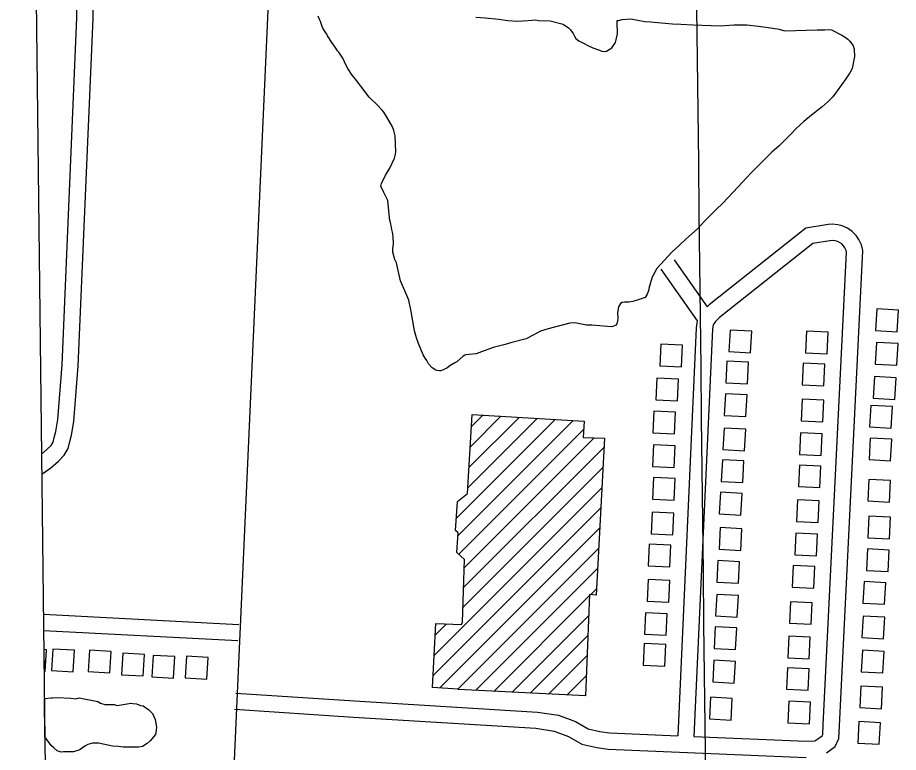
# Model space of a CAD drawing. Extents: x 3683402 to 3721514, y 487807 to 513565.
# Drawn here: x 3696782 to 3698408, y 507781 to 509139 of the extents above; entities that cross this region are included whole.
import ezdxf

# ---------------------------------------------------------------- set-up
doc = ezdxf.new("R2010")
doc.units = 0
for name, color, linetype in [('V-ANNO-SYMB', 7, 'Continuous'), ('V-BLDG-OTLN', 7, 'Continuous'), ('V-GRID-MAJR', 7, 'Continuous'), ('V-ROAD-CNTR', 7, 'Continuous'), ('V-SITE-VEGE', 7, 'Continuous')]:
    doc.layers.add(name, color=color, linetype=linetype)

msp = doc.modelspace()

# ---------------------------------------------------------------- linework, layer by layer
at = {"layer": 'V-ANNO-SYMB'}
msp.add_lwpolyline([(3687900.2690896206, 511066.77760814), (3696792.82251231, 511170.1482639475), (3696858.2476768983, 505541.88977275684), (3687965.694254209, 505438.51911694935)], close=True, dxfattribs=at)
at = {"layer": 'V-BLDG-OTLN'}
for p, q in [((3697591.943732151, 508213.7801284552), (3697774.3423618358, 508396.1787581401)), ((3697612.790641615, 508269.98237697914), (3697741.0061135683, 508398.19784893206)), ((3697615.0139135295, 508307.56098795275), (3697707.6698653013, 508400.2169397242)), ((3697617.2371854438, 508345.1395989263), (3697674.333617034, 508402.2360305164)), ((3697619.460457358, 508382.7182098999), (3697640.9973687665, 508404.2551213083)), ((3697594.7029737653, 508181.18403101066), (3697807.6786101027, 508394.1596673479)), ((3697596.3371836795, 508147.4629018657), (3697826.973740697, 508378.0994588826)), ((3697606.537679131, 508122.30805825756), (3697846.358600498, 508362.128979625)), ((3697605.262248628, 508085.67728869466), (3697864.3197086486, 508344.7347487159)), ((3697603.986818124, 508049.0465191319), (3697862.3394417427, 508307.3991427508)), ((3697550.808494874, 507960.51285682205), (3697860.3591748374, 508270.06353678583)), ((3697548.8784729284, 507923.22749581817), (3697858.3789079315, 508232.72793082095)), ((3697561.4709906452, 507900.4646744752), (3697856.3986410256, 508195.39232485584)), ((3697594.6406553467, 507898.2790001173), (3697854.41837412, 508158.0567188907)), ((3697627.3584987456, 507895.641504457), (3697852.438107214, 508120.72111292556)), ((3697661.0242865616, 507893.9519532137), (3697837.965796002, 508070.89346265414)), ((3697839.5836199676, 508072.5112866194), (3697850.457840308, 508083.3855069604)), ((3697694.690074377, 507892.26240197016), (3697836.4771397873, 508034.04946738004)), ((3697552.7385168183, 507997.7982178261), (3697573.5458558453, 508018.6055568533)), ((3697728.3558621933, 507890.57285072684), (3697834.9884835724, 507997.205472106)), ((3696834.8710000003, 507970.749), (3696830.010276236, 507971.03750276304)), ((3696830.010276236, 507971.03750276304), (3696830.476395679, 507930.93915942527)), ((3696832.5, 507930.81900000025), (3696834.8710000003, 507970.749)), ((3697762.0216500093, 507888.88329948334), (3697833.4998273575, 507960.36147683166)), ((3696830.476395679, 507930.93915942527), (3696832.5, 507930.81900000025)), ((3697795.6874378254, 507887.19374824), (3697832.0111711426, 507923.5174815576)), ((3697829.3532256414, 507885.50419699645), (3697830.522514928, 507886.67348628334))]:
    msp.add_line(p, q, dxfattribs=at)
for points in [[(3698368.2430000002, 508600.489), (3698366.065, 508560.549), (3698406.006, 508558.37200000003), (3698408.183, 508598.31200000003)], [(3698097.473, 508561.617), (3698095.295, 508521.677), (3698135.236, 508519.5), (3698137.413, 508559.44)], [(3698276.5, 508517.658), (3698278.348, 508557.61600000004), (3698238.39, 508559.463), (3698236.543, 508519.506)], [(3698007.693, 508493.626), (3698009.541, 508533.58400000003), (3697969.583, 508535.431), (3697967.736, 508495.474)], [(3698367.568, 508538.66000000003), (3698365.39, 508498.72000000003), (3698405.3310000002, 508496.543), (3698407.508, 508536.483)], [(3698091.599, 508504.233), (3698089.421, 508464.293), (3698129.362, 508462.11600000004), (3698131.539, 508502.056)], [(3698270.381, 508458.79000000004), (3698272.2290000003, 508498.748), (3698232.271, 508500.59500000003), (3698230.424, 508460.63800000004)], [(3698000.341, 508431.047), (3698002.1890000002, 508471.005), (3697962.231, 508472.852), (3697960.384, 508432.895)], [(3698363.926, 508475.59), (3698361.748, 508435.65), (3698401.6890000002, 508433.473), (3698403.866, 508473.413)], [(3698088.696, 508443.884), (3698086.518, 508403.944), (3698126.4590000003, 508401.767), (3698128.636, 508441.707)], [(3698268.721, 508392.01300000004), (3698270.569, 508431.971), (3698230.611, 508433.818), (3698228.764, 508393.86100000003)], [(3697994.966, 508369.707), (3697996.8140000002, 508409.66500000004), (3697956.856, 508411.512), (3697955.009, 508371.555)], [(3698357.306, 508422.41000000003), (3698355.128, 508382.47000000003), (3698395.069, 508380.293), (3698397.2460000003, 508420.233)], [(3697830.473, 507885.44800000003), (3697596.065, 507897.212), (3697594.929, 507898.26), (3697547.747, 507901.369), (3697553.864, 508019.541), (3697601.562, 508017.27400000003), (3697603.035, 508021.71), (3697607.061, 508137.338), (3697592.862, 508150.744), (3697595.035, 508186.674), (3697590.495, 508190.879), (3697593.896, 508244.641), (3697612.191, 508259.847), (3697620.807, 508405.478), (3697827.882, 508392.936), (3697826.035, 508362.765), (3697865.211, 508361.539), (3697849.839, 508071.718), (3697838.036, 508072.631)], [(3698086.291, 508380.569), (3698084.113, 508340.629), (3698124.054, 508338.452), (3698126.231, 508378.392)], [(3698265.326, 508329.685), (3698267.174, 508369.643), (3698227.216, 508371.49), (3698225.369, 508331.533)], [(3698356.134, 508362.063), (3698353.9560000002, 508322.123), (3698393.897, 508319.946), (3698396.074, 508359.886)], [(3697994.291, 508307.382), (3697996.139, 508347.34), (3697956.181, 508349.18700000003), (3697954.3340000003, 508309.23000000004)], [(3698083.139, 508321.951), (3698080.961, 508282.011), (3698120.9020000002, 508279.83400000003), (3698123.079, 508319.77400000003)], [(3698263.411, 508270.327), (3698265.259, 508310.28500000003), (3698225.301, 508312.132), (3698223.454, 508272.175)], [(3697993.861, 508247.037), (3697995.7090000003, 508286.995), (3697955.751, 508288.842), (3697953.904, 508248.885)], [(3698353.7430000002, 508285.639), (3698351.565, 508245.699), (3698391.506, 508243.522), (3698393.683, 508283.462)], [(3698079.494, 508261.849), (3698077.316, 508221.909), (3698117.257, 508219.732), (3698119.434, 508259.672)], [(3698259.771, 508205.77400000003), (3698261.619, 508245.732), (3698221.661, 508247.579), (3698219.8140000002, 508207.62200000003)], [(3697991.704, 508183.227), (3697993.552, 508223.185), (3697953.594, 508225.032), (3697951.747, 508185.075)], [(3698353.816, 508217.875), (3698351.6380000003, 508177.935), (3698391.579, 508175.75800000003), (3698393.756, 508215.69800000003)], [(3698079.3170000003, 508196.55700000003), (3698077.139, 508156.617), (3698117.08, 508154.44), (3698119.257, 508194.38)], [(3698256.869, 508144.436), (3698258.717, 508184.39400000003), (3698218.759, 508186.24100000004), (3698216.912, 508146.284)], [(3697986.327, 508123.865), (3697988.1750000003, 508163.82300000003), (3697948.217, 508165.67), (3697946.37, 508125.713)], [(3698351.4080000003, 508157.28), (3698349.23, 508117.34), (3698389.171, 508115.163), (3698391.348, 508155.103)], [(3698074.931, 508135.713), (3698072.753, 508095.773), (3698112.694, 508093.596), (3698114.8710000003, 508133.536)], [(3698252.235, 508084.58), (3698254.083, 508124.538), (3698214.125, 508126.385), (3698212.278, 508086.428)], [(3697984.419, 508058.571), (3697986.267, 508098.52900000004), (3697946.309, 508100.376), (3697944.4620000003, 508060.419)], [(3698344.795, 508096.927), (3698342.617, 508056.987), (3698382.558, 508054.81), (3698384.735, 508094.75)], [(3698072.772, 508073.139), (3698070.594, 508033.199), (3698110.535, 508031.022), (3698112.7120000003, 508070.962)], [(3698247.36, 508017.799), (3698249.208, 508057.757), (3698209.25, 508059.604), (3698207.403, 508019.647)], [(3697979.538, 507997.478), (3697981.386, 508037.436), (3697941.4280000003, 508039.283), (3697939.5810000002, 507999.326)], [(3698343.133, 508033.118), (3698340.955, 507993.178), (3698380.896, 507991.001), (3698383.073, 508030.941)], [(3698069.869, 508013.28500000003), (3698067.691, 507973.34500000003), (3698107.632, 507971.168), (3698109.809, 508011.108)], [(3698243.719, 507954.235), (3698245.5670000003, 507994.193), (3698205.609, 507996.04000000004), (3698203.762, 507956.083)], [(3696886.809, 507969.815), (3696846.879, 507972.185), (3696844.508, 507932.256), (3696884.438, 507929.885)], [(3697976.632, 507940.34500000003), (3697978.48, 507980.303), (3697938.522, 507982.15), (3697936.6750000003, 507942.193)], [(3696954.328, 507967.909), (3696914.398, 507970.27900000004), (3696912.0270000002, 507930.35000000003), (3696951.957, 507927.979)], [(3697015.916, 507962.287), (3696975.986, 507964.657), (3696973.615, 507924.728), (3697013.545, 507922.357)], [(3697072.062, 507958.143), (3697032.132, 507960.51300000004), (3697029.761, 507920.58400000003), (3697069.691, 507918.213)], [(3697133.398, 507956.478), (3697093.468, 507958.848), (3697091.097, 507918.919), (3697131.0270000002, 507916.548)], [(3698341.717, 507970.05), (3698339.539, 507930.11), (3698379.48, 507927.933), (3698381.657, 507967.873)], [(3698067.4620000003, 507951.454), (3698065.284, 507911.514), (3698105.225, 507909.337), (3698107.4020000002, 507949.277)], [(3698241.309, 507895.86600000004), (3698243.157, 507935.824), (3698203.199, 507937.67100000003), (3698201.352, 507897.71400000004)], [(3698339.068, 507903.766), (3698336.89, 507863.826), (3698376.8310000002, 507861.64900000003), (3698379.008, 507901.58900000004)], [(3698061.353, 507882.94), (3698059.1750000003, 507843), (3698099.116, 507840.82300000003), (3698101.293, 507880.76300000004)], [(3698243.848, 507833.792), (3698245.696, 507873.75), (3698205.738, 507875.597), (3698203.8910000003, 507835.64)], [(3698335.181, 507838.223), (3698333.003, 507798.283), (3698372.944, 507796.106), (3698375.1210000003, 507836.04600000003)]]:
    msp.add_lwpolyline(points, close=True, dxfattribs=at)
at = {"layer": 'V-GRID-MAJR'}
msp.add_spline([(3698217.897, 493344.793), (3698148.292, 499402.231), (3698078.651, 505462.753), (3698009.0100000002, 511523.288), (3698008.975, 511526.359)], degree=3, dxfattribs=at)
at = {"layer": 'V-ROAD-CNTR'}
for points in [[(3697090.6367798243, 505722.7995282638), (3697350.575259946, 511526.537920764)], [(3696825.814255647, 508332.0039391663), (3696836.460288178, 508341.28929127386), (3696843.480274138, 508348.5262767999), (3696847.107266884, 508354.53226478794), (3696849.2222626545, 508363.02324780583), (3696852.098256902, 508373.8832260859), (3696855.8092494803, 508396.2981812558), (3696863.78923352, 508497.043979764), (3696891.0241790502, 509138.362697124), (3696891.257178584, 509156.555660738), (3696893.33417443, 509178.62261660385), (3696896.041169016, 509193.0505877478), (3696900.4731601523, 509208.9055560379), (3696906.973147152, 509223.1615275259), (3696915.1391308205, 509239.66949450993), (3696975.5790099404, 509348.33927716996)], [(3696826.244260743, 508295.012364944), (3696842.7982755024, 508307.00935983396), (3696857.122246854, 508319.50333484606), (3696867.39422631, 508330.09231366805), (3696875.1252108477, 508342.89428806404), (3696878.2802045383, 508355.557262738), (3696881.462198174, 508367.579238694), (3696885.615189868, 508392.65618854), (3696893.7391736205, 508495.221983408), (3696921.016119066, 509137.5346987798), (3696921.23911862, 509154.95566393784)], [(3698275.460410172, 507780.5554127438), (3698291.365378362, 507791.8453901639), (3698298.1203648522, 507807.08835967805), (3698299.219362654, 507830.4033130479), (3698342.7562755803, 508708.6645565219), (3698339.97128115, 508719.141535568), (3698335.4512901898, 508728.767516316), (3698330.2093006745, 508736.2475013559), (3698322.8713153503, 508743.65148654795), (3698314.2913325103, 508749.6104746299), (3698304.6263518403, 508753.95046595), (3698296.130368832, 508756.15546154), (3698286.130388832, 508757.05345974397), (3698278.480404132, 508756.5254607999), (3698237.4344862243, 508749.956473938), (3698058.8878433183, 508607.91575801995)], [(3698030.6418998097, 507810.60935263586), (3698237.883485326, 507801.828370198), (3698253.754453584, 507802.82536820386), (3698259.4584421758, 507805.9853618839), (3698267.277426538, 507811.53735078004), (3698268.4184242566, 507814.110345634), (3698269.2534225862, 507831.8513101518), (3698312.562335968, 508705.47856289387), (3698311.6713377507, 508708.8295561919), (3698309.397342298, 508713.67154650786), (3698307.105346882, 508716.941539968), (3698303.4993540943, 508720.579532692), (3698299.4633621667, 508723.382527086), (3698294.642371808, 508725.548522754), (3698290.98637912, 508726.4975208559), (3698285.820389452, 508726.961519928), (3698281.8923973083, 508726.68952047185), (3698249.950461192, 508721.578530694), (3698078.079804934, 508584.8488041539)], [(3697994.3789723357, 508691.16059152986), (3698055.129850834, 508604.3387651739)], [(3697969.799021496, 508673.9606259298), (3698036.6898877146, 508578.3638171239)], [(3698058.8878433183, 508607.91575801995), (3698055.129850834, 508604.3387651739)], [(3698036.6898877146, 508578.3638171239), (3698034.7848915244, 508565.8908420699), (3698000.668959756, 507811.8803500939)], [(3698079.084802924, 508585.724802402), (3698070.2038206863, 508577.2678193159), (3698065.977829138, 508571.426830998), (3698064.682831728, 508562.94084797), (3698030.642899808, 507810.610352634)], [(3697190.1525807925, 508017.023939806), (3696829.2558885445, 508035.93438086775)], [(3697188.582583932, 507987.065999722), (3696829.6053040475, 508005.8755987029)], [(3697184.43359223, 507890.79719226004), (3697403.721153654, 507876.31122123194), (3697741.693477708, 507855.6142626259), (3697780.2464006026, 507849.8872740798), (3697812.1183368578, 507838.04229777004), (3697835.0772909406, 507824.681324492), (3697856.866247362, 507819.4773348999), (3697874.975211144, 507817.20433944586), (3698000.668959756, 507811.879350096)], [(3697182.455596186, 507860.8632521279), (3697401.815157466, 507846.37128111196), (3697738.56748396, 507825.75032235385), (3697772.736415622, 507820.67333250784), (3697799.254362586, 507810.8183522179), (3697823.809313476, 507796.52938079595), (3697851.498258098, 507789.91539402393), (3697872.4692161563, 507787.2843992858), (3698238.189484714, 507771.78843027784)]]:
    msp.add_lwpolyline(points, dxfattribs=at)
at = {"layer": 'V-SITE-VEGE'}
for p, q in [((3696831.8813871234, 507810.0735097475), (3696831.0588640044, 507880.8317991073)), ((3696831.0588640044, 507880.8317991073), (3696832.521999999, 507880.5799999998)), ((3696831.0588640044, 507880.8317991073), (3696832.522, 507880.5799999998)), ((3696832.521999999, 507880.5799999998), (3696842.7490000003, 507882.094)), ((3696832.522, 507880.58), (3696842.7490000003, 507882.094)), ((3696842.7490000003, 507882.094), (3696845.893, 507882.075)), ((3696842.7490000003, 507882.094), (3696845.893, 507882.075)), ((3696845.893, 507882.075), (3696854.546, 507882.81200000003)), ((3696845.893, 507882.075), (3696854.546, 507882.81200000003)), ((3696854.546, 507882.81200000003), (3696879.693, 507881.098)), ((3696854.546, 507882.81200000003), (3696879.693, 507881.098)), ((3696879.693, 507881.098), (3696889.121999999, 507880.261)), ((3696879.693, 507881.098), (3696889.122, 507880.261)), ((3696889.121999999, 507880.261), (3696895.42, 507881.7969999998)), ((3696889.122, 507880.26100000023), (3696895.42, 507881.797)), ((3696895.42, 507881.797), (3696929.974, 507875.315)), ((3696895.42, 507881.797), (3696929.974, 507875.315)), ((3696929.974, 507875.31499999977), (3696934.674, 507872.1420000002)), ((3696929.974, 507875.315), (3696934.674, 507872.1420000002)), ((3696934.674, 507872.1420000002), (3696942.522, 507869.7400000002)), ((3696934.674, 507872.1420000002), (3696942.522, 507869.7400000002)), ((3696942.522, 507869.7400000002), (3696959.814999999, 507869.64400000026)), ((3696942.522, 507869.7400000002), (3696959.815, 507869.64400000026)), ((3696959.814999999, 507869.64400000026), (3696965.3099999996, 507868.03999999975)), ((3696959.815, 507869.64400000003), (3696965.31, 507868.03999999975)), ((3696965.3099999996, 507868.03999999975), (3696984.194, 507871.07900000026)), ((3696965.31, 507868.04000000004), (3696984.194, 507871.07900000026)), ((3696984.194, 507871.07900000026), (3696990.487999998, 507871.831)), ((3696984.194, 507871.07900000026), (3696990.488, 507871.83100000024)), ((3696990.487999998, 507871.831), (3696994.418, 507871.808)), ((3696990.488, 507871.831), (3696994.418, 507871.808)), ((3696994.418, 507871.808), (3697001.488000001, 507870.983)), ((3696994.418, 507871.808), (3697001.488, 507870.983)), ((3697001.488000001, 507870.983), (3697008.545, 507867.79800000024)), ((3697001.488, 507870.98300000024), (3697008.545, 507867.79800000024)), ((3697008.545, 507867.79800000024), (3697013.258, 507866.98499999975)), ((3697008.545, 507867.79800000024), (3697013.258, 507866.985)), ((3697013.258, 507866.985), (3697024.223, 507859.848)), ((3697013.258, 507866.985), (3697024.223, 507859.848)), ((3697024.223, 507859.848), (3697027.352, 507856.686)), ((3697024.223, 507859.848), (3697027.352, 507856.686)), ((3697027.352, 507856.686), (3697030.473, 507852.74)), ((3697027.352, 507856.686), (3697030.473, 507852.74)), ((3697030.473, 507852.74), (3697035.915, 507841.70300000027)), ((3697030.473, 507852.74), (3697035.915, 507841.70300000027)), ((3697035.915, 507841.70300000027), (3697038.194, 507827.539)), ((3697035.915, 507841.70300000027), (3697038.194, 507827.539)), ((3697038.194, 507827.539), (3697037.377, 507822.042)), ((3697038.194, 507827.539), (3697037.377, 507822.042)), ((3696832.1240000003, 507809.82800000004), (3696831.8813871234, 507810.0735097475)), ((3696832.1240000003, 507809.82800000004), (3696831.8813871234, 507810.0735097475)), ((3696843.829, 507794.038), (3696832.1240000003, 507809.82800000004)), ((3696843.829, 507794.038), (3696832.1240000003, 507809.82800000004)), ((3697036.545, 507814.184), (3697026.2600000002, 507802.447)), ((3697036.545, 507814.18400000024), (3697026.2600000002, 507802.447)), ((3697037.377, 507822.042), (3697036.545, 507814.184)), ((3697037.377, 507822.042), (3697036.545, 507814.18400000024)), ((3696848.519, 507789.2950000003), (3696843.829, 507794.038)), ((3696848.519, 507789.2950000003), (3696843.829, 507794.038)), ((3696905.924, 507792.903), (3696897.245, 507786.66500000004)), ((3696905.924, 507792.903), (3696897.245, 507786.66500000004)), ((3696911.447, 507796.018), (3696905.924, 507792.903)), ((3696911.447, 507796.018), (3696905.924, 507792.903)), ((3696920.108, 507798.32800000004), (3696911.447, 507796.018)), ((3696920.108, 507798.32800000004), (3696911.447, 507796.018)), ((3696931.114, 507798.267), (3696920.108, 507798.32800000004)), ((3696931.114, 507798.267), (3696920.108, 507798.32800000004)), ((3696939.753, 507796.64500000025), (3696931.114, 507798.267)), ((3696939.753, 507796.64500000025), (3696931.114, 507798.267)), ((3696957.026, 507792.618), (3696939.753, 507796.6450000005)), ((3696957.026, 507792.618), (3696939.753, 507796.64500000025)), ((3696968.026, 507791.771), (3696957.026, 507792.618)), ((3696968.026, 507791.771), (3696957.026, 507792.618)), ((3697020.731, 507797.76299999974), (3697012.0530000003, 507792.3110000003)), ((3697020.731, 507797.76300000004), (3697012.0530000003, 507792.3110000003)), ((3697026.2600000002, 507802.447), (3697020.731, 507797.76299999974)), ((3697026.2600000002, 507802.447), (3697020.731, 507797.76300000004)), ((3696854.7770000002, 507783.757), (3696848.519, 507789.2950000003)), ((3696854.7770000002, 507783.7570000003), (3696848.519, 507789.2950000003)), ((3696861.839, 507781.359), (3696854.7770000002, 507783.757)), ((3696861.839, 507781.359), (3696854.7770000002, 507783.757)), ((3696866.559, 507782.118), (3696861.839, 507781.359)), ((3696866.559, 507782.118), (3696861.839, 507781.359)), ((3696884.639, 507782.01799999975), (3696866.559, 507782.1179999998)), ((3696884.639, 507782.018), (3696866.559, 507782.118)), ((3696894.8770000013, 507785.10400000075), (3696884.639, 507782.01799999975)), ((3696894.877, 507785.1040000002), (3696884.639, 507782.018)), ((3696897.245, 507786.66500000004), (3696894.8770000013, 507785.10400000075)), ((3696897.245, 507786.66500000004), (3696894.877, 507785.10399999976)), ((3696976.668, 507790.935), (3696968.026, 507791.771)), ((3696976.668, 507790.935), (3696968.026, 507791.771)), ((3697005.755999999, 507790.771), (3696976.668, 507790.935)), ((3697005.756, 507790.771), (3696976.668, 507790.935)), ((3697012.0530000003, 507792.3110000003), (3697005.755999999, 507790.771)), ((3697012.0530000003, 507792.3110000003), (3697005.756, 507790.77100000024))]:
    msp.add_line(p, q, dxfattribs=at)
for points in [[(3697508.233, 508595.768), (3697503.946, 508616.988), (3697498.84, 508629.505), (3697488.719, 508652.232), (3697484.5, 508671.716), (3697481.06, 508686.034), (3697478.528, 508691.713), (3697474.5330000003, 508705.43), (3697474.31, 508711.2), (3697475.6410000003, 508721.655), (3697475.196, 508733.195), (3697474.375, 508739.521), (3697473.687, 508742.385), (3697472.909, 508747.556), (3697471.467, 508755.01300000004), (3697470.799, 508757.298), (3697469.423, 508763.02400000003), (3697468.6920000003, 508767.043), (3697468.602, 508769.353), (3697465.071, 508801), (3697463.7830000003, 508804.419), (3697461.897, 508808.392), (3697458.145, 508815.75800000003), (3697452.484, 508827.678), (3697453.463, 508832.33900000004), (3697460.961, 508847.65400000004), (3697464.223, 508852.981), (3697469.128, 508860.681), (3697477.67, 508878.927), (3697479.69, 508886.51900000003), (3697480.066, 508891.733), (3697478.954, 508920.585), (3697476.269, 508930.30700000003), (3697473.693, 508937.143), (3697463.127, 508956.384), (3697458.2, 508964.28500000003), (3697454.6040000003, 508967.615), (3697445.5470000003, 508977.669), (3697431.119, 508992.13800000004), (3697415.3170000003, 509012.336), (3697405.573, 509025.25), (3697399.512, 509032.531), (3697391.521, 509044.938), (3697387.792, 509051.729), (3697382.129, 509063.646), (3697374.762, 509074.92), (3697372.344, 509077.718), (3697368.037, 509084.487), (3697361.932, 509092.92), (3697353.94, 509105.325), (3697352.677, 509108.168), (3697349.613, 509112.67100000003), (3697345.306, 509119.44200000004), (3697344.04, 509122.282), (3697340.778, 509131.982), (3697339.535, 509134.245), (3697336.938, 509141.659)], [(3697991.106, 509127.568), (3698006.73, 509127.01300000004), (3698029.328, 509125.574), (3698045.5270000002, 509125.041), (3698079.109, 509123.446), (3698087.7430000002, 509124.357), (3698104.455, 509125.58), (3698128.1580000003, 509125.336), (3698149.6210000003, 509123.27400000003), (3698176.343, 509119.679), (3698187.997, 509117.24), (3698197.94, 509114.156), (3698257.954, 509116.468), (3698272.403, 509116.44800000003), (3698280.4820000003, 509116.759), (3698284.543, 509116.337), (3698303.985, 509106.685), (3698309.914, 509102.867), (3698314.686, 509099.005), (3698318.3030000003, 509095.099), (3698324.4080000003, 509086.666), (3698326.382, 509080.384), (3698326.894, 509067.11100000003), (3698322.546, 509044.985), (3698318.241, 509036.727), (3698311.159, 509025.473), (3698286.995, 508992.757), (3698278.6720000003, 508983.768), (3698267.486, 508974.08900000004), (3698247.845, 508958.885), (3698233.864, 508946.787), (3698226.585, 508940.727), (3698218.772, 508933.492), (3698208.788, 508922.705), (3698188.2120000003, 508901.684), (3698174.785, 508890.18700000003), (3698137.4790000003, 508853.49700000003), (3698126.935, 508842.11), (3698112.534, 508825.949), (3698083.661, 508795.364), (3698072.498, 508785.11), (3698050.793, 508763.469), (3698037.4990000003, 508748.50800000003), (3698016.237, 508730.351), (3698003.988, 508718.321), (3697990.0270000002, 508705.646), (3697962.307, 508675.104), (3697953.677, 508659.168), (3697951.08, 508651.556), (3697947.551, 508638.12700000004), (3697947.639, 508635.819), (3697944.489, 508627.606), (3697940.6720000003, 508621.678), (3697925.846, 508616.48600000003), (3697917.835, 508614.444), (3697910.378, 508612.998), (3697902.276, 508613.264), (3697898.2600000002, 508612.531), (3697894.862, 508610.667), (3697891.622, 508604.76300000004), (3697889.716, 508594.288), (3697890.1380000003, 508583.325), (3697889.738, 508578.686), (3697888.231, 508572.847), (3697886.588, 508570.473), (3697880.9050000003, 508567.944), (3697878.042, 508567.254), (3697857.157, 508569.33900000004), (3697842.0870000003, 508570.492), (3697832.255, 508570.691), (3697810.704, 508575.061), (3697801.494, 508574.12700000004), (3697761.433, 508563.916), (3697747.16, 508559.32), (3697733.578, 508551.86100000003), (3697720.528, 508545.58), (3697694.205, 508538.787), (3697682.22, 508534.857), (3697659.893, 508529.37200000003), (3697628.557, 508517.762), (3697615.304, 508516.675), (3697609.557, 508515.878), (3697607.272, 508515.208), (3697604.452, 508513.367), (3697592.713, 508503.09), (3697589.315, 508501.224), (3697579.708, 508495.65400000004), (3697574.092, 508491.392), (3697563.305, 508486.352), (3697560.997, 508486.266), (3697556.359, 508486.663), (3697554.005, 508487.728), (3697546.9250000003, 508491.501), (3697540.265, 508499.33400000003), (3697537.159, 508504.995), (3697534.095, 508509.5), (3697530.3880000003, 508515.71400000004), (3697522.065, 508536.776), (3697518.2, 508547.03), (3697514.805, 508560.188), (3697508.233, 508595.768)], [(3697627.711, 509139.572), (3697645.086, 509138.507), (3697670.037, 509136.00200000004), (3697686.882, 509133.759), (3697704.859, 509132.142), (3697724.458, 509133.47500000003), (3697738.284, 509134.585), (3697741.193, 509134.12), (3697743.523, 509133.63), (3697764.941, 509132.723), (3697788.8680000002, 509126.71), (3697798.944, 509120.163), (3697802.563, 509116.257), (3697807.4450000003, 509109.509), (3697809.954, 509104.405), (3697812.418, 509100.455), (3697817.79, 509096.039)], [(3697817.79, 509096.039), (3697827.8000000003, 509091.222), (3697834.88, 509087.45), (3697843.713, 509083.168), (3697856.032, 509078.443), (3697860.716, 509076.889), (3697867.085, 509076.555), (3697869.393, 509076.645), (3697878.98, 509082.793), (3697885.5270000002, 509092.869), (3697889.544, 509108.628), (3697888.7, 509130.556), (3697889.165, 509133.465), (3697891.473, 509133.553), (3697898.332, 509135.55100000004), (3697913.892, 509136.729), (3697940.08, 509131.95900000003), (3697951.088, 509131.226), (3697957.4820000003, 509130.319), (3697991.106, 509127.568)]]:
    msp.add_lwpolyline(points, dxfattribs=at)

doc.saveas('drawing.dxf')
